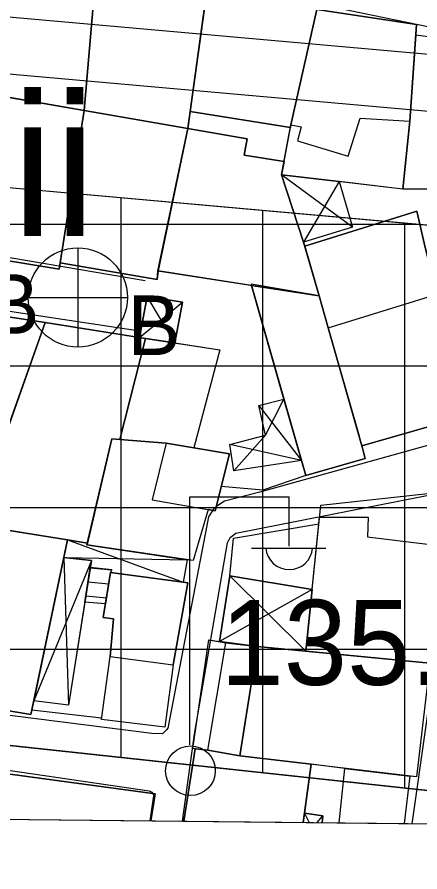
# Model space of a CAD drawing. Extents: x 417997 to 421451, y 4451742 to 4455216.
# Drawn here: x 420887.7 to 420916.1, y 4452223.3 to 4452283.6 of the extents above; entities that cross this region are included whole.
import ezdxf

# ---------------------------------------------------------------- set-up
doc = ezdxf.new("R2010")
doc.units = 0
for name, color, linetype in [('ADA', 7, 'Continuous'), ('ADAKENARI', 7, 'Continuous'), ('B_Merdiven', 7, 'Continuous'), ('B_Mesken', 7, 'Continuous'), ('B_Sundurma', 7, 'Continuous'), ('B_Teras', 7, 'Continuous'), ('Default', 7, 'Continuous'), ('KALDIRIM', 7, 'Continuous'), ('PAFTALAMA', 7, 'Continuous'), ('PL_AYA_PARK_DINLENME', 7, 'Continuous'), ('PL_K_TALI_IS_MRK', 7, 'Continuous'), ('S_Elektrik_Diregi', 7, 'Continuous'), ('S_Rogar_Kapagi_Buski', 7, 'Continuous'), ('Sinir_Duvar_tek_tarafa_ait', 7, 'Continuous'), ('TR_PARKALANI', 7, 'Continuous'), ('TR_TALIISMERK', 7, 'Continuous'), ('Y_Lejant', 7, 'Continuous'), ('Y_Yapi', 7, 'Continuous'), ('Y_Yol_Kotu', 7, 'Continuous'), ('Yol_Sose', 7, 'Continuous')]:
    doc.layers.add(name, color=color, linetype=linetype)

# ---------------------------------------------------------------- blocks, each defined once
blk = doc.blocks.new('POINT_DISPLAY')
at = {"layer": 'Default'}
blk.add_line((0, 0), (0, 0), dxfattribs=at)

msp = doc.modelspace()

# ---------------------------------------------------------------- linework, layer by layer
at = {"layer": 'ADA'}
msp.add_line((420879.109, 4452233.085), (420917.09, 4452229.003), dxfattribs=at)
msp.add_line((420879.109, 4452233.085), (420917.09, 4452229.003), dxfattribs=at)
at = {"layer": 'ADAKENARI'}
msp.add_line((420858.362, 4452274.16), (420921.334, 4452268.528), dxfattribs=at)
msp.add_line((420858.362, 4452274.16), (420921.334, 4452268.528), dxfattribs=at)
at = {"layer": 'B_Merdiven'}
for p, q in [((420892.852, 4452244.754), (420894.361, 4452244.606)), ((420892.697, 4452243.764), (420894.153, 4452243.621)), ((420892.541, 4452242.775), (420893.992, 4452242.632))]:
    msp.add_line(p, q, dxfattribs=at)
msp.add_lwpolyline([(420892.854, 4452244.767), (420894.366, 4452244.618), (420894.284, 4452244.422), (420893.924, 4452242.217), (420892.472, 4452242.338)], close=True, dxfattribs=at)
at = {"layer": 'B_Mesken'}
for points in [[(420893.314, 4452287.443), (420885.419, 4452288.921), (420884.663, 4452278.371), (420892.431, 4452277.026)], [(420893.314, 4452287.443), (420892.431, 4452277.027), (420884.663, 4452278.371), (420885.419, 4452288.921)], [(420899.744, 4452275.747), (420901.171, 4452286.208), (420893.329, 4452287.611), (420892.431, 4452277.026)], [(420901.115, 4452285.791), (420899.909, 4452276.952), (420899.744, 4452275.747), (420892.431, 4452277.027), (420893.314, 4452287.443), (420893.329, 4452287.611), (420901.171, 4452286.208)], [(420908.829, 4452284.153), (420901.114, 4452285.791), (420899.909, 4452276.952), (420906.973, 4452275.817), (420907.009, 4452276.013)], [(420908.829, 4452284.153), (420907.009, 4452276.013), (420906.973, 4452275.818), (420899.909, 4452276.952), (420901.115, 4452285.791)], [(420915.389, 4452276.273), (420914.909, 4452271.483), (420906.349, 4452272.483), (420907.009, 4452276.013), (420908.829, 4452284.153), (420915.869, 4452283.103)], [(420915.819, 4452282.373), (420915.389, 4452276.273), (420914.909, 4452271.483), (420910.411, 4452272.009), (420906.349, 4452272.483), (420906.528, 4452273.433), (420906.973, 4452275.818), (420907.009, 4452276.013), (420908.829, 4452284.153), (420915.869, 4452283.103)], [(420915.819, 4452282.373), (420923.829, 4452281.273), (420923.869, 4452272.903), (420923.869, 4452271.463), (420914.909, 4452271.483), (420915.389, 4452276.273)], [(420923.869, 4452272.903), (420923.86, 4452271.463), (420914.909, 4452271.483), (420915.389, 4452276.273), (420915.819, 4452282.373), (420923.829, 4452281.273)], [(420892.431, 4452277.026), (420883.938, 4452278.496), (420882.219, 4452267.212), (420890.66, 4452265.827)], [(420884.663, 4452278.371), (420892.431, 4452277.027), (420890.73, 4452266.269), (420890.66, 4452265.827), (420882.219, 4452267.212), (420883.938, 4452278.496)], [(420899.744, 4452275.747), (420897.633, 4452265.71), (420897.563, 4452265.099), (420890.73, 4452266.269), (420892.431, 4452277.027)], [(420899.744, 4452275.747), (420892.431, 4452277.026), (420890.73, 4452266.269), (420897.563, 4452265.099), (420897.632, 4452265.71)], [(420906.529, 4452273.433), (420903.699, 4452273.863), (420903.929, 4452275.023), (420899.744, 4452275.747), (420897.632, 4452265.71), (420908.989, 4452263.943), (420907.899, 4452267.733), (420906.349, 4452272.483)], [(420906.528, 4452273.433), (420906.349, 4452272.483), (420907.899, 4452267.733), (420907.978, 4452267.459), (420908.989, 4452263.943), (420904.222, 4452264.685), (420897.633, 4452265.71), (420899.744, 4452275.747), (420903.929, 4452275.023), (420903.699, 4452273.863)], [(420909.635, 4452261.697), (420912.017, 4452253.352), (420919.552, 4452255.524), (420918.519, 4452259.223), (420917.31, 4452264.06), (420916.509, 4452267.263), (420915.886, 4452269.921), (420907.978, 4452267.459), (420908.989, 4452263.943), (420909.635, 4452261.697)], [(420912.018, 4452253.352), (420909.635, 4452261.697), (420908.989, 4452263.943), (420907.978, 4452267.459), (420915.886, 4452269.921), (420916.509, 4452267.263), (420917.31, 4452264.06), (420918.519, 4452259.223), (420919.552, 4452255.523)], [(420904.199, 4452264.763), (420908.049, 4452251.273), (420912.249, 4452252.473), (420911.819, 4452254.103), (420908.989, 4452263.943)], [(420908.989, 4452263.943), (420909.635, 4452261.697), (420912.018, 4452253.352), (420912.249, 4452252.473), (420908.049, 4452251.273), (420907.751, 4452252.32), (420906.515, 4452256.649), (420904.222, 4452264.685)], [(420889.672, 4452262.061), (420882.127, 4452263.224), (420880.2, 4452257.363), (420880.637, 4452257.26), (420883.352, 4452256.529), (420883.192, 4452255.872), (420887.039, 4452254.625)], [(420889.672, 4452262.061), (420887.039, 4452254.625), (420883.192, 4452255.872), (420883.352, 4452256.529), (420880.637, 4452257.26), (420880.2, 4452257.363), (420882.127, 4452263.224)], [(420894.933, 4452253.81), (420896.749, 4452260.935), (420889.672, 4452262.061), (420884.615, 4452247.777), (420891.259, 4452246.733), (420892.65, 4452246.489), (420894.378, 4452253.853)], [(420892.65, 4452246.489), (420891.259, 4452246.733), (420884.789, 4452247.753), (420884.615, 4452247.777), (420887.039, 4452254.625), (420889.672, 4452262.061), (420896.334, 4452261.001), (420896.749, 4452260.935), (420894.933, 4452253.81), (420894.378, 4452253.854)], [(420896.749, 4452260.935), (420901.985, 4452260.138), (420900.171, 4452253.225), (420898.198, 4452253.557), (420894.933, 4452253.81)], [(420898.808, 4452260.621), (420901.986, 4452260.138), (420900.171, 4452253.225), (420898.198, 4452253.557), (420894.933, 4452253.81), (420896.749, 4452260.935)], [(420901.165, 4452248.867), (420900.102, 4452245.259), (420892.622, 4452246.368), (420894.378, 4452253.853), (420898.198, 4452253.557), (420902.668, 4452252.805), (420901.655, 4452248.782)], [(420894.933, 4452253.81), (420898.198, 4452253.557), (420900.171, 4452253.225), (420902.669, 4452252.805), (420901.655, 4452248.782), (420901.165, 4452248.867), (420900.103, 4452245.259), (420899.7, 4452245.319), (420892.622, 4452246.368), (420892.65, 4452246.489), (420894.378, 4452253.853)], [(420908.059, 4452238.863), (420909.119, 4452249.163), (420917.959, 4452250.133), (420916.809, 4452238.013)], [(420916.809, 4452238.013), (420908.059, 4452238.863), (420908.509, 4452243.227), (420909.119, 4452249.163), (420917.959, 4452250.133)], [(420884.789, 4452247.753), (420884.209, 4452247.833), (420881.499, 4452235.613), (420888.669, 4452234.403), (420891.259, 4452246.733)], [(420884.615, 4452247.777), (420884.789, 4452247.753), (420891.259, 4452246.733), (420890.994, 4452245.47), (420888.871, 4452235.362), (420888.669, 4452234.403), (420881.499, 4452235.613), (420883.246, 4452243.492), (420884.158, 4452247.601), (420884.209, 4452247.833)], [(420898.696, 4452237.897), (420898.113, 4452233.507), (420893.643, 4452234.059), (420894.256, 4452238.496), (420894.493, 4452241.143), (420893.767, 4452241.256), (420894.284, 4452244.422), (420899.732, 4452243.687)], [(420899.411, 4452243.73), (420899.732, 4452243.687), (420898.696, 4452237.897), (420898.113, 4452233.507), (420893.643, 4452234.059), (420894.256, 4452238.496), (420894.493, 4452241.144), (420893.767, 4452241.256), (420894.284, 4452244.422)], [(420901.209, 4452239.673), (420902.419, 4452239.463), (420904.629, 4452239.193), (420916.809, 4452238.013), (420915.869, 4452229.993), (420903.409, 4452231.493), (420901.149, 4452231.893), (420900.079, 4452232.003)], [(420901.963, 4452239.542), (420902.419, 4452239.463), (420904.629, 4452239.193), (420916.809, 4452238.013), (420915.869, 4452229.993), (420915.394, 4452230.05), (420910.811, 4452230.602), (420908.441, 4452230.887), (420903.409, 4452231.493), (420901.149, 4452231.893), (420900.26, 4452231.984), (420900.079, 4452232.003), (420901.209, 4452239.673)]]:
    msp.add_lwpolyline(points, close=True, dxfattribs=at)
for points in [[(420907.881, 4452226.775), (420908.441, 4452230.887), (420903.409, 4452231.493), (420901.149, 4452231.893), (420900.26, 4452231.984), (420899.46, 4452226.864)], [(420899.46, 4452226.864), (420900.26, 4452231.984), (420901.149, 4452231.893), (420903.409, 4452231.493), (420908.441, 4452230.887), (420907.971, 4452227.435), (420907.881, 4452226.775)], [(420897.118, 4452226.889), (420897.439, 4452228.813), (420885.599, 4452230.393), (420885.509, 4452229.733), (420882.279, 4452230.073), (420881.938, 4452227.049)], [(420881.938, 4452227.049), (420882.279, 4452230.073), (420885.509, 4452229.733), (420885.599, 4452230.393), (420897.439, 4452228.813), (420897.118, 4452226.889)], [(420910.403, 4452226.749), (420910.811, 4452230.602), (420915.394, 4452230.05), (420914.982, 4452226.7)], [(420910.403, 4452226.749), (420910.811, 4452230.602), (420915.394, 4452230.05), (420914.982, 4452226.7)]]:
    msp.add_lwpolyline(points, dxfattribs=at)
at = {"layer": 'B_Sundurma'}
for p, q in [((420911.339, 4452268.793), (420906.349, 4452272.483)), ((420910.409, 4452272.013), (420907.899, 4452267.733)), ((420896.334, 4452261.001), (420899.365, 4452263.504)), ((420898.808, 4452260.621), (420896.874, 4452263.899)), ((420904.74, 4452256.212), (420907.751, 4452252.32)), ((420905.219, 4452254.105), (420906.515, 4452256.649)), ((420905.219, 4452254.105), (420902.977, 4452251.589)), ((420907.751, 4452252.32), (420902.697, 4452253.449)), ((420891.259, 4452246.733), (420899.411, 4452243.73)), ((420890.994, 4452245.47), (420891.328, 4452235.06)), ((420890.994, 4452245.47), (420899.7, 4452245.319)), ((420892.932, 4452245.261), (420888.871, 4452235.362)), ((420902.691, 4452244.183), (420908.059, 4452238.863)), ((420908.508, 4452243.227), (420901.963, 4452239.542)), ((420907.971, 4452227.435), (420908.29, 4452226.771)), ((420908.839, 4452226.765), (420909.266, 4452227.256))]:
    msp.add_line(p, q, dxfattribs=at)
for points in [[(420910.409, 4452272.013), (420911.339, 4452268.793), (420907.899, 4452267.733), (420906.349, 4452272.483)], [(420910.411, 4452272.009), (420911.339, 4452268.793), (420907.899, 4452267.733), (420906.349, 4452272.483)], [(420896.334, 4452261.001), (420896.749, 4452260.935), (420898.808, 4452260.621), (420899.365, 4452263.504), (420896.874, 4452263.899)], [(420896.334, 4452261.001), (420896.874, 4452263.898), (420899.365, 4452263.504), (420898.808, 4452260.621), (420896.749, 4452260.935)], [(420906.515, 4452256.649), (420907.751, 4452252.32), (420902.977, 4452251.589), (420902.697, 4452253.449), (420905.219, 4452254.105), (420904.74, 4452256.212)], [(420906.515, 4452256.649), (420907.751, 4452252.32), (420902.977, 4452251.589), (420902.697, 4452253.449), (420905.219, 4452254.105), (420904.74, 4452256.212)], [(420894.284, 4452244.422), (420894.366, 4452244.618), (420892.854, 4452244.767), (420892.932, 4452245.261), (420890.994, 4452245.47), (420891.259, 4452246.733), (420892.65, 4452246.489), (420892.622, 4452246.368), (420899.7, 4452245.319), (420899.411, 4452243.73)], [(420892.65, 4452246.489), (420892.622, 4452246.368), (420899.7, 4452245.319), (420899.411, 4452243.73), (420894.284, 4452244.422), (420894.366, 4452244.618), (420892.854, 4452244.767), (420892.932, 4452245.261), (420890.994, 4452245.47), (420891.259, 4452246.733)], [(420890.994, 4452245.47), (420892.932, 4452245.261), (420891.328, 4452235.06), (420888.871, 4452235.362)], [(420892.854, 4452244.767), (420891.328, 4452235.061), (420888.871, 4452235.362), (420890.994, 4452245.47), (420892.932, 4452245.261)], [(420908.509, 4452243.227), (420908.059, 4452238.863), (420904.629, 4452239.193), (420901.963, 4452239.542), (420902.691, 4452244.184)], [(420908.508, 4452243.227), (420902.691, 4452244.183), (420901.963, 4452239.542), (420904.629, 4452239.193), (420908.059, 4452238.863)]]:
    msp.add_lwpolyline(points, close=True, dxfattribs=at)
for points in [[(420909.2, 4452226.761), (420909.266, 4452227.256), (420907.971, 4452227.435), (420907.881, 4452226.775)], [(420907.881, 4452226.775), (420907.971, 4452227.435), (420909.266, 4452227.256), (420909.2, 4452226.761)]]:
    msp.add_lwpolyline(points, dxfattribs=at)
at = {"layer": 'B_Teras'}
for points in [[(420907.469, 4452274.873), (420911.039, 4452273.813), (420911.879, 4452276.473), (420915.389, 4452276.273), (420915.869, 4452283.103), (420908.829, 4452284.153), (420907.009, 4452276.013), (420907.739, 4452275.863)], [(420915.886, 4452269.921), (420907.978, 4452267.459), (420908.989, 4452263.943), (420908.989, 4452263.943), (420909.635, 4452261.697), (420917.31, 4452264.06), (420916.509, 4452267.263)], [(420897.216, 4452249.555), (420901.655, 4452248.782), (420902.668, 4452252.805), (420898.198, 4452253.557)], [(420909.033, 4452248.32), (420912.456, 4452248.32), (420912.401, 4452246.949), (420917.595, 4452246.297), (420916.809, 4452238.013), (420908.059, 4452238.863)], [(420899.732, 4452243.687), (420894.284, 4452244.422), (420893.767, 4452241.256), (420894.493, 4452241.143), (420894.256, 4452238.496), (420898.696, 4452237.897)], [(420903.409, 4452231.493), (420901.149, 4452231.893), (420902.419, 4452239.463), (420904.629, 4452239.193)], [(420904.629, 4452239.193), (420916.809, 4452238.013), (420915.869, 4452229.993), (420903.409, 4452231.493)]]:
    msp.add_lwpolyline(points, close=True, dxfattribs=at)
msp.add_lwpolyline([(420885.151, 4452227.015), (420885.599, 4452230.393), (420897.439, 4452228.813), (420897.118, 4452226.889)], dxfattribs=at)
at = {"layer": 'KALDIRIM'}
for p, q in [((420862.466, 4452285.841), (420957.131, 4452277.374)), ((420862.466, 4452285.841), (420957.131, 4452277.374)), ((420865.051, 4452281.594), (420956.433, 4452273.42)), ((420865.051, 4452281.594), (420956.433, 4452273.42))]:
    msp.add_line(p, q, dxfattribs=at)
at = {"layer": 'PAFTALAMA'}
msp.add_line((419108.72, 4452245.779), (421237.47, 4452223.295), dxfattribs=at)
msp.add_line((419108.72, 4452245.779), (421237.47, 4452223.295), dxfattribs=at)
at = {"layer": 'PL_AYA_PARK_DINLENME'}
msp.add_line((420878.626, 4452227.085), (420916.784, 4452226.682), dxfattribs=at)
msp.add_line((420878.626, 4452227.085), (420916.784, 4452226.682), dxfattribs=at)
msp.add_lwpolyline([(420916.784, 4452226.682), (420917.09, 4452229.003), (420879.109, 4452233.085), (420878.626, 4452227.085)], dxfattribs=at)
msp.add_lwpolyline([(420916.784, 4452226.682), (420917.09, 4452229.003), (420879.109, 4452233.085), (420878.626, 4452227.085)], dxfattribs=at)
at = {"layer": 'PL_K_TALI_IS_MRK'}
msp.add_lwpolyline([(420879.109, 4452233.085), (420845.037, 4452236.746), (420847.526, 4452265.09), (420858.362, 4452274.16), (420921.334, 4452268.528), (420917.09, 4452229.003)], close=True, dxfattribs=at)
msp.add_lwpolyline([(420879.109, 4452233.085), (420845.037, 4452236.746), (420847.526, 4452265.09), (420858.362, 4452274.16), (420921.334, 4452268.528), (420917.09, 4452229.003)], close=True, dxfattribs=at)
at = {"layer": 'S_Elektrik_Diregi'}
for p, q in [((420899.887, 4452232.27), (420899.887, 4452249.77)), ((420899.887, 4452249.77), (420906.887, 4452249.77)), ((420906.887, 4452246.27), (420906.887, 4452249.77)), ((420904.227, 4452246.13), (420909.477, 4452246.13))]:
    msp.add_line(p, q, dxfattribs=at)
msp.add_circle((420899.923, 4452230.435), 1.75, dxfattribs=at)
msp.add_arc((420906.888, 4452246.283), 1.658, 184.83843, 355.14641, dxfattribs=at)
at = {"layer": 'S_Rogar_Kapagi_Buski'}
for p, q in [((420891.979, 4452267.335), (420891.979, 4452260.335)), ((420888.479, 4452263.835), (420895.479, 4452263.835))]:
    msp.add_line(p, q, dxfattribs=at)
msp.add_circle((420891.979, 4452263.835), 3.5, dxfattribs=at)
at = {"layer": 'Sinir_Duvar_tek_tarafa_ait'}
for points in [[(420908.049, 4452251.273), (420905.025, 4452250.239), (420902.084, 4452250.484)], [(420902.691, 4452244.183), (420902.965, 4452246.845), (420908.985, 4452247.859)], [(420893.654, 4452234.136), (420888.732, 4452234.7)]]:
    msp.add_lwpolyline(points, dxfattribs=at)
at = {"layer": 'TR_TALIISMERK'}
for p, q in [((420895.037, 4452231.373), (420895.037, 4452270.88)), ((420895.037, 4452231.373), (420895.037, 4452270.88)), ((420905.037, 4452230.298), (420905.037, 4452269.986)), ((420905.037, 4452230.298), (420905.037, 4452269.986)), ((420852.201, 4452269.003), (420916.018, 4452269.003)), ((420852.201, 4452269.003), (420916.018, 4452269.003)), ((420915.037, 4452229.224), (420915.037, 4452269.091)), ((420915.037, 4452229.224), (420915.037, 4452269.091)), ((420846.992, 4452259.003), (420920.311, 4452259.003)), ((420846.992, 4452259.003), (420920.311, 4452259.003)), ((420846.113, 4452249.003), (420919.237, 4452249.003)), ((420846.113, 4452249.003), (420919.237, 4452249.003)), ((420845.235, 4452239.003), (420918.163, 4452239.003)), ((420845.235, 4452239.003), (420918.163, 4452239.003))]:
    msp.add_line(p, q, dxfattribs=at)
at = {"layer": 'Y_Lejant'}
msp.add_lwpolyline([(419138.442, 4455021.89), (421266.409, 4454999.402), (421237.471, 4452223.294), (419108.722, 4452245.778)], close=True, dxfattribs=at)
at = {"layer": 'Yol_Sose'}
for points in [[(420886.531, 4452289.197), (420919.181, 4452282.447), (420931.846, 4452280.372), (420942.924, 4452279.216), (420943.507, 4452278.955), (420943.781, 4452278.644), (420943.886, 4452278.473), (420946.96, 4452262.247), (420946.937, 4452262.099), (420946.691, 4452261.909), (420946.316, 4452261.679), (420919.611, 4452254.199), (420904.824, 4452250.09), (420902.318, 4452249.464), (420901.996, 4452249.254), (420901.761, 4452249.086), (420901.514, 4452248.865), (420901.201, 4452248.357), (420898.317, 4452233.442), (420898.242, 4452233.315), (420897.952, 4452233.031), (420897.186, 4452233.07), (420874.365, 4452235.952)], [(420896.726, 4452265.01), (420882.743, 4452267.385), (420882.627, 4452267.471), (420882.544, 4452267.706), (420882.527, 4452268.196), (420885.356, 4452288.751)], [(420867.255, 4452236.901), (420842.409, 4452239.44), (420842.229, 4452239.537), (420842.049, 4452239.688), (420841.945, 4452239.869), (420844.777, 4452267.693), (420844.992, 4452267.968), (420845.26, 4452268.136), (420845.495, 4452268.218), (420846.357, 4452268.232), (420879.998, 4452263.941), (420896.193, 4452261.503)], [(420900.213, 4452233.02), (420902.538, 4452246.512), (420902.733, 4452246.893), (420903.119, 4452247.208), (420917.903, 4452250.113), (420918.222, 4452250.12), (420918.412, 4452250.001), (420918.56, 4452249.83), (420918.716, 4452249.456), (420917.484, 4452240.409)], [(420917.484, 4452240.409), (420915.525, 4452226.694)], [(420899.349, 4452226.865), (420900.213, 4452233.02)], [(420882.117, 4452227.047), (420882.484, 4452230.006), (420882.672, 4452230.78), (420882.801, 4452230.928), (420883.195, 4452231.031), (420897.017, 4452229.011), (420897.186, 4452228.914), (420897.292, 4452228.774), (420897.322, 4452228.657), (420897.046, 4452226.89)]]:
    msp.add_lwpolyline(points, dxfattribs=at)

# ---------------------------------------------------------------- block references
at = {"layer": 'TR_PARKALANI', "xscale": 0.1, "yscale": 0.10000000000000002}
for p in [(420893.357, 4452229.156), (420893.357, 4452229.156), (420892.516, 4452227.526), (420892.516, 4452227.526)]:
    msp.add_blockref('POINT_DISPLAY', p, dxfattribs=at)

# ---------------------------------------------------------------- texts
at = {"layer": 'S_Rogar_Kapagi_Buski'}
for p in [(420885.519, 4452261.27), (420895.479, 4452259.77)]:
    msp.add_text('B', height=4.2, dxfattribs=at).set_placement(p)
at = {"layer": 'Y_Yapi'}
msp.add_text('Camii', height=10, dxfattribs=at).set_placement((420859.083, 4452268.158))
at = {"layer": 'Y_Yol_Kotu'}
msp.add_text('135.83 ', height=6, dxfattribs=at).set_placement((420902.04, 4452236.491))

doc.saveas('drawing.dxf')
